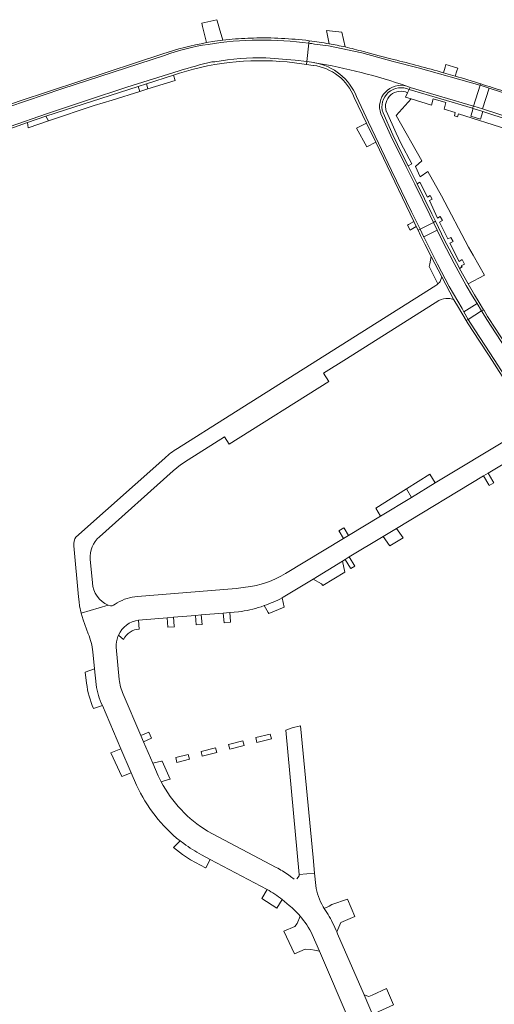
# Model space of a CAD drawing. Header units: metres. Extents: x 166325 to 190320, y 381923 to 404576.
# Tile 621 of 656: x 171479 to 171580, y 396681 to 396890. Entities that reach past the tile are written whole.
import ezdxf

# ---------------------------------------------------------------- set-up
doc = ezdxf.new("R2010")
doc.units = ezdxf.units.M
doc.layers.add('B-WE-VH-VERHARDING_BETONSTRAATSTEEN-GV', color=8, linetype='Continuous', lineweight=18)
doc.layers.add('B-WE-VH-VERHARDING_STRAATBAKSTEEN-GV', color=8, linetype='Continuous', lineweight=18)

msp = doc.modelspace()

# ---------------------------------------------------------------- linework, layer by layer
at = {"layer": 'B-WE-VH-VERHARDING_BETONSTRAATSTEEN-GV', "flags": 128}
for points in [[(171547.797, 396886.942), (171544.569, 396887.334), (171545.166, 396884.504)], [(171548.517, 396883.829), (171547.797, 396886.942)], [(171522.542, 396885.288), (171520.814, 396885.038), (171519.092, 396884.746)], [(171531.663, 396881.513), (171537.905, 396881.047), (171540.394, 396880.716), (171540.837, 396884.63)], [(171540.837, 396884.63), (171540.896, 396885.15)], [(171509.78, 396882.39), (171492.191, 396876.576), (171479.301, 396872.316), (171474.434, 396870.657), (171471.238, 396869.568), (171471.135, 396869.533), (171471.294, 396869.09), (171477.098, 396871.126), (171488.368, 396874.944)], [(171510.187, 396882.052), (171488.368, 396874.944), (171477.098, 396871.126), (171471.294, 396869.09), (171472.642, 396865.327), (171477.341, 396866.967), (171485.102, 396869.629), (171493.593, 396872.432), (171502.136, 396875.287), (171513.292, 396878.771)], [(171488.368, 396874.944), (171510.187, 396882.052)], [(171520.2, 396880.641), (171520.816, 396880.68)], [(171537.743, 396880.47), (171540.326, 396880.115), (171540.394, 396880.716), (171537.905, 396881.047), (171531.663, 396881.513)], [(171513.292, 396878.771), (171502.136, 396875.287), (171493.593, 396872.432), (171485.102, 396869.629), (171477.341, 396866.967), (171472.642, 396865.327), (171472.797, 396864.894), (171481.027, 396867.771), (171484.939, 396869.138), (171504.549, 396875.454)], [(171504.549, 396875.454), (171506.302, 396876.018), (171512.061, 396877.87), (171513.31, 396878.27)], [(171571.605, 396830.158), (171569.099, 396834.991), (171568.816, 396834.247)], [(171567.802, 396833.17), (171523.909, 396805.529), (171512.885, 396798.596)], [(171496.325, 396779.851), (171511.988, 396793.822), (171513.541, 396795.072), (171515.162, 396796.193), (171522.892, 396801.041), (171523.9, 396799.486), (171545.037, 396812.834), (171543.946, 396814.584), (171548.806, 396817.643), (171568.447, 396830.009)], [(171583.795, 396800.994), (171567.678, 396791.253), (171562.627, 396788.2), (171556.039, 396784.218), (171549.258, 396780.119), (171548.188, 396779.472), (171535.881, 396772.014)], [(171510.197, 396796.545), (171491.344, 396779.779)], [(171541.732, 396770.836), (171547.973, 396774.629), (171548.559, 396775.005), (171549.419, 396775.548), (171556.622, 396779.893), (171559.463, 396781.607), (171577.914, 396792.738), (171578.898, 396793.332), (171586.561, 396797.955)], [(171490.881, 396777.942), (171491.867, 396767.053), (171492.006, 396766.022), (171492.116, 396765.169), (171492.45, 396763.646), (171498.205, 396765.291)], [(171494.847, 396770.058), (171494.383, 396775.063)], [(171535.135, 396766.843), (171535.387, 396767.002), (171541.732, 396770.836)], [(171527.389, 396769.106), (171525.361, 396768.879), (171504.45, 396767.165)], [(171531.358, 396765.225), (171532.199, 396763.761), (171532.328, 396763.536), (171535.599, 396764.867), (171535.135, 396766.843)], [(171498.647, 396765.165), (171498.205, 396765.291), (171492.45, 396763.646), (171492.84, 396762.176), (171493.966, 396759.236)], [(171500.12, 396765.791), (171499.671, 396765.523), (171499.334, 396765.298)], [(171530.667, 396764.972), (171531.358, 396765.225)], [(171504.655, 396762.143), (171510.747, 396762.643), (171512.095, 396762.753), (171516.724, 396763.137), (171517.978, 396763.232), (171522.65, 396763.62), (171524.024, 396763.738), (171525.872, 396763.902)], [(171504.799, 396760.246), (171504.655, 396762.143)], [(171500.25, 396758.651), (171500.367, 396758.913), (171500.372, 396758.924), (171500.377, 396758.936)], [(171500.377, 396758.936), (171501.464, 396758.044)], [(171500.548, 396749.519), (171499.911, 396756.392)], [(171494.947, 396755.417), (171495.31, 396751.779), (171495.644, 396748.434)], [(171495.644, 396748.434), (171495.31, 396751.779), (171493.317, 396751.082), (171493.596, 396748.749)], [(171509.451, 396727.806), (171508.818, 396729.057), (171507.65, 396731.788), (171505.698, 396736.299), (171505.138, 396737.606), (171501.37, 396746.426)], [(171495.035, 396743.369), (171496.964, 396743.988)], [(171496.964, 396743.988), (171500.902, 396734.823), (171503.107, 396729.724), (171504.218, 396727.075)], [(171533.901, 396709.615), (171519.323, 396717.333)], [(171514.265, 396714.685), (171513.466, 396715.254), (171512.074, 396713.827), (171514.013, 396712.406), (171515.651, 396711.262), (171518.869, 396709.507), (171518.901, 396709.566), (171519.855, 396711.328), (171518.034, 396712.329)], [(171513.466, 396715.254), (171514.265, 396714.685)], [(171518.034, 396712.329), (171519.855, 396711.328), (171531.947, 396704.943)], [(171542.292, 396705.756), (171542.039, 396708.426), (171538.794, 396708.149), (171538.788, 396707.972), (171538.742, 396707.848), (171538.276, 396707.235)], [(171537.72, 396707.137), (171536.944, 396707.73), (171536.471, 396708.064)], [(171531.947, 396704.943), (171530.83, 396703.062), (171534.053, 396700.98), (171535.155, 396702.814)], [(171535.155, 396702.814), (171536.636, 396701.567)], [(171546.548, 396696.409), (171546.747, 396695.957), (171547.589, 396697.943), (171550.612, 396699.241), (171549.014, 396702.881), (171545.719, 396701.742)], [(171544.653, 396700.034), (171544.103, 396700.884), (171543.846, 396701.281)], [(171545.719, 396701.742), (171545.124, 396701.429), (171544.103, 396700.884), (171544.653, 396700.034)], [(171567.053, 396648.991), (171554.566, 396677.876), (171552.552, 396682.562), (171546.923, 396695.559), (171546.747, 396695.957), (171546.548, 396696.409)], [(171541.553, 396695.365), (171543.069, 396691.852), (171549.625, 396676.655), (171550.144, 396675.483), (171562.976, 396645.808)]]:
    msp.add_lwpolyline(points, dxfattribs=at)
at = {"layer": 'B-WE-VH-VERHARDING_BETONSTRAATSTEEN-GV'}
for points in [[(171519.092, 396884.746, 0.0337341), (171509.78, 396882.39)], [(171510.187, 396882.052, -0.0474287), (171519.425, 396884.384)], [(171519.425, 396884.384, -0.074347), (171540.837, 396884.63)], [(171527.884, 396885.687, 0.0170237), (171522.542, 396885.288)], [(171529.052, 396885.726, 0.0042761), (171527.884, 396885.687)], [(171540.896, 396885.15, 0.0374156), (171529.052, 396885.726)], [(171545.166, 396884.504, -0.0108606), (171548.517, 396883.829)], [(171513.292, 396878.771, -0.0205398), (171520.2, 396880.641)], [(171513.31, 396878.27, -0.1070529), (171537.743, 396880.47)], [(171520.816, 396880.68, -0.0472914), (171531.663, 396881.513)], [(171568.816, 396834.247, -0.0806621), (171568.235, 396833.502)], [(171568.235, 396833.502, -0.0458159), (171567.802, 396833.17)], [(171568.447, 396830.009, -0.1321336), (171570.469, 396830.441)], [(171570.469, 396830.441, -0.0694151), (171571.605, 396830.158)], [(171512.885, 396798.596, 0.0460226), (171510.197, 396796.545)], [(171491.344, 396779.779, 0.1948867), (171490.881, 396777.942)], [(171494.383, 396775.063, -0.2476184), (171496.325, 396779.851)], [(171535.881, 396772.014, -0.1083618), (171527.389, 396769.106)], [(171498.205, 396765.291, -0.2834378), (171494.847, 396770.058)], [(171504.45, 396767.165, 0.1213402), (171500.12, 396765.791)], [(171531.358, 396765.225, 0.0324538), (171535.135, 396766.843)], [(171499.334, 396765.298, -0.2309331), (171498.647, 396765.165)], [(171525.872, 396763.902, 0.0419794), (171530.667, 396764.972)], [(171504.655, 396762.143, 0.25583), (171500.377, 396758.936)], [(171493.966, 396759.236, -0.0632183), (171494.947, 396755.417)], [(171499.911, 396756.392, -0.1097049), (171500.25, 396758.651)], [(171501.464, 396758.044, -0.2671677), (171504.799, 396760.246)], [(171493.596, 396748.749, 0.0669876), (171495.035, 396743.369)], [(171495.644, 396748.434, 0.0788146), (171496.964, 396743.988)], [(171501.37, 396746.426, -0.0844535), (171500.548, 396749.519)], [(171504.218, 396727.075, 0.1158474), (171513.466, 396715.254)], [(171519.323, 396717.333, -0.1366445), (171509.451, 396727.806)], [(171518.034, 396712.329, -0.0416463), (171514.265, 396714.685)], [(171536.471, 396708.064, 0.0261562), (171533.901, 396709.615)], [(171535.155, 396702.814, 0.0405335), (171531.947, 396704.943)], [(171543.846, 396701.281, -0.1000815), (171542.292, 396705.756)], [(171536.636, 396701.567, -0.0458369), (171538.978, 396699.306)], [(171545.621, 396698.373, 0.0207801), (171544.653, 396700.034)], [(171538.978, 396699.306, -0.0663956), (171541.553, 396695.365)], [(171545.621, 396698.373, -0.0230618), (171546.548, 396696.409)]]:
    msp.add_lwpolyline(points, format="xyb", dxfattribs=at)
at = {"layer": 'B-WE-VH-VERHARDING_BETONSTRAATSTEEN-GV', "flags": 128}
for points in [[(171512.451, 396876.719), (171512.061, 396877.87), (171506.302, 396876.018), (171506.609, 396874.965)], [(171499.006, 396872.516), (171504.919, 396874.395), (171504.549, 396875.454), (171484.939, 396869.138), (171485.479, 396868.116), (171495.213, 396871.367)], [(171579.168, 396875.069), (171577.243, 396875.691), (171575.791, 396871.285), (171575.854, 396871.266), (171577.7, 396870.666)], [(171485.479, 396868.116), (171484.939, 396869.138), (171481.027, 396867.771), (171481.222, 396866.64)], [(171567.273, 396846.588), (171564.444, 396845.147), (171565.199, 396843.601), (171565.227, 396843.546), (171568.064, 396844.946)], [(171577.52, 396827.78), (171576.569, 396829.345), (171573.774, 396827.59), (171574.686, 396825.988)], [(171578.898, 396793.332), (171577.914, 396792.738), (171579.036, 396790.884), (171579.136, 396790.719), (171580.125, 396791.304), (171579.927, 396791.63)], [(171562.627, 396788.2), (171561.558, 396790.015), (171555.055, 396785.924), (171555.08, 396785.88), (171556.039, 396784.218)], [(171548.329, 396781.684), (171548.289, 396781.751), (171547.219, 396781.104), (171547.284, 396780.994), (171548.188, 396779.472), (171549.258, 396780.119)], [(171559.463, 396781.607), (171556.622, 396779.893), (171557.932, 396778.014), (171558.003, 396777.912), (171560.858, 396779.604)], [(171549.419, 396775.548), (171548.559, 396775.005), (171549.681, 396773.181), (171549.725, 396773.11), (171550.586, 396773.624)], [(171548.434, 396772.347), (171547.973, 396774.629), (171541.732, 396770.836), (171543.544, 396769.863), (171543.785, 396769.492)], [(171512.095, 396762.753), (171510.747, 396762.643), (171510.88, 396760.628), (171512.249, 396760.712), (171512.241, 396760.82)], [(171517.978, 396763.232), (171516.724, 396763.137), (171516.899, 396761.17), (171516.904, 396761.112), (171518.152, 396761.188), (171518.147, 396761.242)], [(171524.024, 396763.738), (171522.65, 396763.62), (171522.816, 396761.554), (171524.169, 396761.688), (171524.159, 396761.827)], [(171539.079, 396739.683), (171537.299, 396739.233), (171535.925, 396738.769), (171538.794, 396708.149), (171542.039, 396708.426), (171541.728, 396711.715)], [(171506.855, 396738.333), (171505.138, 396737.606), (171505.698, 396736.299), (171507.379, 396737.1)], [(171532.624, 396737.946), (171529.555, 396737.181), (171529.806, 396736.152), (171532.879, 396736.903)], [(171526.829, 396736.504), (171523.725, 396735.718), (171524.014, 396734.728), (171527.082, 396735.51)], [(171500.902, 396734.823), (171498.763, 396733.966), (171501.081, 396728.908), (171503.107, 396729.724)], [(171515.177, 396733.611), (171512.548, 396732.942), (171512.536, 396732.939), (171512.766, 396731.928), (171515.445, 396732.603)], [(171521.01, 396735.032), (171517.923, 396734.26), (171518.164, 396733.282), (171521.253, 396734.062)], [(171509.666, 396732.211), (171509.483, 396732.165), (171507.65, 396731.788), (171508.818, 396729.057), (171509.451, 396727.806), (171510.999, 396728.27), (171511.375, 396728.383)], [(171557.306, 396683.912), (171554.261, 396682.511), (171553.564, 396682.19), (171552.552, 396682.562), (171554.566, 396677.876), (171555.128, 396678.786), (171555.71, 396679.052), (171558.815, 396680.473)]]:
    msp.add_lwpolyline(points, close=True, dxfattribs=at)
at = {"layer": 'B-WE-VH-VERHARDING_STRAATBAKSTEEN-GV', "flags": 128}
for points in [[(171521.763, 396887.893), (171521.533, 396888.662), (171521.246, 396889.62), (171518.068, 396888.876), (171518.235, 396888.203), (171519.092, 396884.746), (171520.814, 396885.038), (171522.542, 396885.288)], [(171572.268, 396878.784), (171572.446, 396879.346), (171572.241, 396879.405), (171569.96, 396880.081), (171569.789, 396879.541), (171569.417, 396878.367), (171571.909, 396877.649)], [(171506.302, 396876.018), (171504.549, 396875.454), (171504.919, 396874.395), (171506.609, 396874.965)], [(171562.37, 396875.212), (171562.147, 396874.764), (171575.625, 396870.813), (171575.791, 396871.285)], [(171579.168, 396875.069), (171577.7, 396870.666), (171604.872, 396861.829), (171608.96, 396860.5), (171610.42, 396865.274), (171606.233, 396866.411), (171599.096, 396868.632)], [(171577.7, 396870.666), (171575.854, 396871.266), (171575.791, 396871.285), (171575.625, 396870.813), (171575.699, 396870.791), (171575.747, 396870.776), (171577.791, 396870.111), (171583.611, 396868.218), (171585.989, 396867.445), (171592.2, 396865.425), (171594.767, 396864.59), (171599.436, 396863.072), (171601.243, 396862.484), (171607.234, 396860.536), (171609.041, 396859.948), (171610.447, 396859.491), (171610.613, 396859.962), (171608.96, 396860.5), (171604.872, 396861.829)], [(171553.065, 396867.676), (171550.945, 396866.611), (171553.117, 396862.633), (171555.032, 396863.622)], [(171563.131, 396846.771), (171562.006, 396846.123), (171561.769, 396845.986), (171562.358, 396844.951), (171562.571, 396845.074), (171563.648, 396845.695)], [(171572.166, 396838.061), (171569.645, 396842.816), (171567.719, 396846.814), (171567.273, 396846.588), (171568.064, 396844.946), (171569.203, 396842.582), (171571.724, 396837.827), (171574.271, 396833.207), (171575.608, 396830.926), (171576.569, 396829.345), (171577.52, 396827.78), (171577.965, 396828.005), (171576.981, 396829.554), (171576.039, 396831.179), (171574.677, 396833.505), (171572.861, 396836.8), (171572.842, 396836.835)], [(171568.159, 396837.737), (171565.227, 396843.546), (171565.199, 396843.601), (171564.444, 396845.147), (171564.016, 396844.93), (171564.574, 396843.768), (171565.455, 396841.951), (171566.835, 396839.316), (171569.099, 396834.991), (171571.605, 396830.158), (171572.628, 396828.511), (171574.272, 396825.779), (171574.686, 396825.988), (171573.774, 396827.59), (171573.367, 396828.304), (171570.654, 396832.962)], [(171571.724, 396837.827), (171569.203, 396842.582), (171568.064, 396844.946), (171565.227, 396843.546), (171568.159, 396837.737), (171570.654, 396832.962), (171573.367, 396828.304), (171573.774, 396827.59), (171576.569, 396829.345), (171575.608, 396830.926), (171574.271, 396833.207)], [(171567.678, 396791.253), (171566.508, 396793.13), (171561.558, 396790.015), (171562.627, 396788.2)]]:
    msp.add_lwpolyline(points, close=True, dxfattribs=at)
for points in [[(171540.837, 396884.63), (171540.394, 396880.716), (171541.857, 396880.522), (171541.971, 396880.503), (171542.084, 396880.484)], [(171552.061, 396882.596), (171545.015, 396884.091), (171542.039, 396884.455)], [(171542.039, 396884.455), (171545.015, 396884.091), (171552.061, 396882.596), (171558.721, 396880.778), (171564.029, 396879.428), (171577.121, 396875.73), (171577.243, 396875.691), (171577.351, 396875.998)], [(171562.37, 396875.212), (171575.791, 396871.285), (171577.243, 396875.691), (171577.121, 396875.73), (171564.029, 396879.428), (171558.721, 396880.778), (171552.061, 396882.596)], [(171558.816, 396881.167), (171555.781, 396881.965), (171552.437, 396882.845)], [(171542.084, 396880.484), (171541.971, 396880.503), (171541.857, 396880.522), (171540.394, 396880.716), (171540.326, 396880.115), (171541.74, 396879.92), (171541.763, 396879.917), (171541.786, 396879.914)], [(171571.909, 396877.649), (171569.417, 396878.367)], [(171577.351, 396875.998), (171577.243, 396875.691), (171579.168, 396875.069), (171599.096, 396868.632), (171606.233, 396866.411), (171610.42, 396865.274), (171611.992, 396864.776), (171612.125, 396865.153), (171610.195, 396865.765), (171606.585, 396866.744), (171585.672, 396873.346)], [(171550.934, 396873.316), (171553.479, 396867.892), (171558.384, 396857.635), (171562.635, 396848.853), (171564.444, 396845.147), (171567.273, 396846.588), (171566.518, 396848.156), (171563.354, 396854.672), (171561.48, 396858.379), (171558.245, 396864.983)], [(171562.635, 396848.853), (171558.384, 396857.635), (171553.479, 396867.892), (171550.934, 396873.316)], [(171566.099, 396857.357), (171564.447, 396856.246), (171563.465, 396858.443), (171564.816, 396859.632), (171559.357, 396869.31), (171562.553, 396872.793), (171561.35, 396873.161), (171561.813, 396874.092)], [(171577.791, 396870.111), (171577.265, 396868.494), (171575.221, 396869.159), (171575.747, 396870.776), (171575.699, 396870.791), (171575.625, 396870.813), (171562.147, 396874.764), (171561.813, 396874.092), (171561.35, 396873.161), (171562.553, 396872.793), (171566.865, 396871.475), (171567.252, 396872.798), (171569.939, 396872.011), (171569.542, 396870.656), (171571.945, 396869.922), (171571.741, 396869.182), (171572.397, 396868.98), (171572.637, 396869.662), (171582.868, 396866.342)], [(171562.147, 396874.764), (171562.37, 396875.212)], [(171550.468, 396873.134), (171553.065, 396867.676), (171555.032, 396863.622), (171563.131, 396846.771), (171563.648, 396845.695), (171564.016, 396844.93), (171564.444, 396845.147), (171562.635, 396848.853)], [(171558.245, 396864.983), (171556.123, 396869.644)], [(171556.123, 396869.644), (171558.245, 396864.983), (171561.48, 396858.379), (171563.354, 396854.672), (171566.518, 396848.156), (171567.273, 396846.588), (171567.719, 396846.814), (171566.968, 396848.373), (171563.856, 396854.783)], [(171563.856, 396854.783), (171563.8, 396854.898), (171561.926, 396858.605), (171559.675, 396863.056), (171559.633, 396863.14), (171558.7, 396865.19), (171556.578, 396869.851)], [(171557.261, 396870.161), (171557.275, 396870.131), (171557.286, 396870.098), (171559.36, 396865.549), (171560.392, 396863.418), (171562.697, 396858.981), (171561.926, 396858.605), (171563.8, 396854.898), (171563.856, 396854.783), (171564.392, 396855.106), (171566.009, 396851.956), (171566.63, 396852.286), (171567.031, 396851.522), (171566.449, 396851.251), (171568.123, 396847.513), (171568.741, 396847.845), (171569.216, 396846.994), (171568.55, 396846.622), (171570.339, 396843.062), (171571.019, 396843.406), (171571.475, 396842.507), (171570.771, 396842.158), (171572.752, 396838.312), (171573.398, 396838.681), (171573.88, 396837.69), (171573.196, 396837.325), (171573.379, 396837.117), (171572.861, 396836.8), (171574.677, 396833.505), (171578.115, 396835.385), (171575.702, 396839.598), (171574.712, 396841.341), (171568.979, 396852.251), (171566.099, 396857.357)], [(171616.032, 396857.092), (171612.428, 396858.264), (171612.599, 396858.791), (171610.447, 396859.491), (171609.041, 396859.948), (171608.515, 396858.332), (171606.708, 396858.919), (171607.234, 396860.536), (171601.243, 396862.484), (171600.717, 396860.867), (171598.91, 396861.455), (171599.436, 396863.072), (171594.767, 396864.59), (171594.242, 396862.973), (171591.674, 396863.808), (171592.2, 396865.425), (171585.989, 396867.445), (171585.463, 396865.828), (171583.086, 396866.601), (171583.611, 396868.218), (171577.791, 396870.111)], [(171566.835, 396839.316), (171566.511, 396837.756), (171566.406, 396837.25), (171567.725, 396834.547), (171568.235, 396833.502)], [(171568.816, 396834.247), (171569.099, 396834.991), (171566.835, 396839.316)], [(171603.604, 396788.064), (171597.376, 396797.227), (171593.589, 396803.177), (171586.745, 396813.586), (171578.624, 396825.938), (171577.614, 396827.626), (171577.52, 396827.78), (171574.686, 396825.988), (171575.14, 396825.191), (171580.173, 396817.493), (171584.603, 396810.672), (171605.038, 396780.353), (171607.648, 396776.862), (171615.438, 396766.807), (171617.947, 396763.551)], [(171587.163, 396813.861), (171581.476, 396822.51), (171579.053, 396826.195), (171578.813, 396826.596), (171578.043, 396827.883), (171577.965, 396828.005), (171577.52, 396827.78), (171577.614, 396827.626), (171578.624, 396825.938), (171586.745, 396813.586), (171593.589, 396803.177), (171597.376, 396797.227), (171603.604, 396788.064), (171607.865, 396782.005), (171611.881, 396776.626), (171614.412, 396773.254), (171616.566, 396770.635), (171617.965, 396768.969)], [(171584.603, 396810.672), (171580.173, 396817.493), (171575.14, 396825.191), (171574.686, 396825.988), (171574.272, 396825.779), (171574.706, 396825.058), (171576.91, 396821.6), (171579.104, 396818.274), (171581.877, 396813.966), (171582.878, 396812.412), (171582.914, 396812.356), (171586.403, 396806.932), (171593.814, 396796.213), (171598.521, 396788.898), (171601.755, 396784.216), (171602.122, 396783.737), (171604.089, 396780.892), (171608.608, 396774.808), (171610.999, 396771.776), (171615.095, 396766.516), (171617.605, 396763.258), (171618.999, 396761.481)], [(171538.978, 396699.306), (171538.328, 396697.739), (171537.852, 396697.115), (171535.513, 396696.088), (171537.796, 396691.249), (171540.069, 396692.25), (171541.241, 396692.199), (171542.049, 396692.067), (171543.069, 396691.852), (171541.553, 396695.365)]]:
    msp.add_lwpolyline(points, dxfattribs=at)
at = {"layer": 'B-WE-VH-VERHARDING_STRAATBAKSTEEN-GV'}
for points in [[(171542.039, 396884.455, 0.0040734), (171540.837, 396884.63)], [(171545.166, 396884.504, 0.0135563), (171540.896, 396885.15)], [(171552.437, 396882.845, 0.0127219), (171548.517, 396883.829)], [(171541.786, 396879.914, -0.2736473), (171550.468, 396873.134)], [(171542.084, 396880.484, -0.0421947), (171561.627, 396875.502)], [(171550.934, 396873.316, 0.2589721), (171542.084, 396880.484)], [(171569.417, 396878.367, 0.0091406), (171558.816, 396881.167)], [(171577.351, 396875.998, 0.0052839), (171571.909, 396877.649)], [(171556.123, 396869.644, -0.6138631), (171561.627, 396875.502)], [(171562.37, 396875.212, 0.0433012), (171561.627, 396875.502)], [(171582.237, 396874.42, 0.0044365), (171577.351, 396875.998)], [(171556.578, 396869.851, -0.6725982), (171562.147, 396874.764)], [(171561.813, 396874.092, 0.6649432), (171557.261, 396870.161)]]:
    msp.add_lwpolyline(points, format="xyb", dxfattribs=at)

doc.saveas('drawing.dxf')
